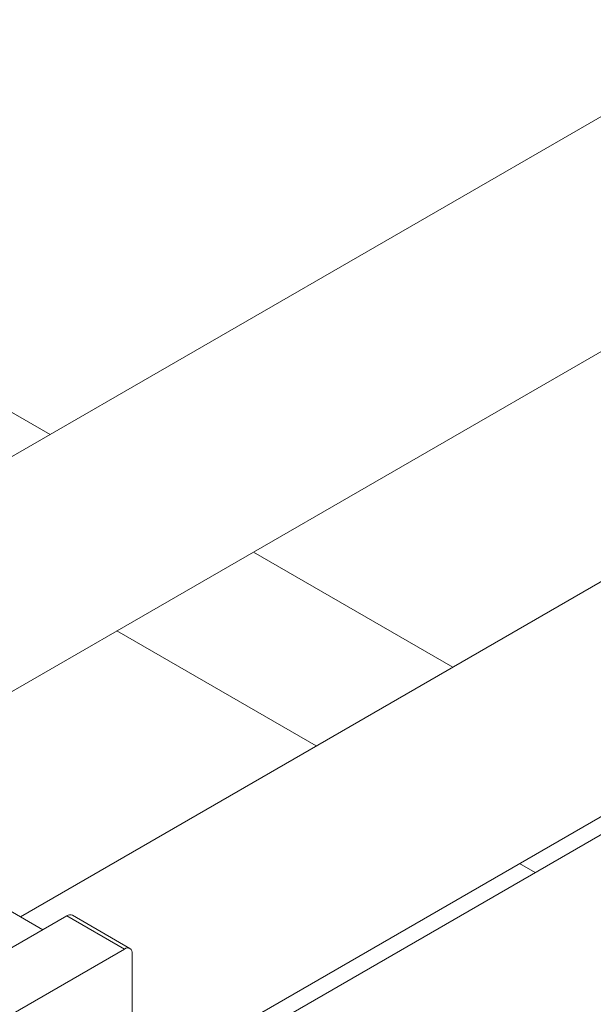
# Model space of a CAD drawing. Header units: millimetres. Extents: x 450 to 25135, y 150 to 17673.
# Tile 419 of 463: x 22076 to 22132, y 12560 to 12657. Entities that reach past the tile are written whole.
import ezdxf

# ---------------------------------------------------------------- set-up
doc = ezdxf.new("R2010")
doc.units = ezdxf.units.MM
doc.linetypes.add('SLD-Centrada-doble', pattern=[12.7, 6.35, -1.27, 1.27, -1.27, 1.27, -1.27])
doc.linetypes.add('SLD-Continua', pattern=[0])
doc.layers.add('COTAS', color=1, linetype='SLD-Continua')
doc.layers.add('OCULTA', color=8, linetype='SLD-Continua')

msp = doc.modelspace()

# ---------------------------------------------------------------- linework, layer by layer
at = {"color": 7, "linetype": 'SLD-Continua', "lineweight": 18, "ltscale": 30}
for p, q in [((23108.786, 13210.729), (22036.461, 12591.842)), ((22056.467, 12580.296), (23118.783, 13193.407)), ((23148.384, 13187.875), (22076.059, 12568.988)), ((22087.065, 12552.249), (23158.381, 13170.553)), ((23048.657, 13105.446), (22087.065, 12550.468))]:
    msp.add_line(p, q, dxfattribs=at)
at = {"layer": 'COTAS', "linetype": 'SLD-Continua', "lineweight": 18, "ltscale": 30}
for p, q in [((22078.27, 12567.712), (22063.169, 12576.428)), ((22080.63, 12569.074), (22060.973, 12557.729)), ((22086.837, 12565.864), (22081.18, 12569.129)), ((22086.287, 12565.809), (22066.63, 12554.464)), ((22087.065, 12509.992), (22087.065, 12565.36))]:
    msp.add_line(p, q, dxfattribs=at)
at = {"layer": 'COTAS', "linetype": 'SLD-Centrada-doble', "lineweight": 18, "ltscale": 30}
msp.add_line((22086.287, 12565.809), (22080.63, 12569.074), dxfattribs=at)
at = {"layer": 'COTAS', "linetype": 'SLD-Continua', "lineweight": 18, "ltscale": 900}
for centre, radius, start, end in [((22080.953, 12568.624), 0.553, 65.6927, 125.6091), ((22086.591, 12565.437), 0.48, 350.77973, 129.18503)]:
    msp.add_arc(centre, radius, start, end, dxfattribs=at)
at = {"layer": 'OCULTA', "linetype": 'SLD-Continua', "lineweight": 18, "ltscale": 30}
for p, q in [((22078.984, 12616.384), (22011.405, 12655.387)), ((22078.984, 12616.384), (22011.405, 12655.387)), ((22078.984, 12616.384), (22011.405, 12655.387)), ((22078.984, 12616.384), (22011.405, 12655.387)), ((22118.581, 12593.53), (22098.989, 12604.838)), ((22118.581, 12593.53), (22098.989, 12604.838)), ((22118.581, 12593.53), (22098.989, 12604.838)), ((22118.581, 12593.53), (22098.989, 12604.838)), ((22105.139, 12585.772), (22085.547, 12597.08)), ((22105.139, 12585.772), (22085.547, 12597.08)), ((22105.139, 12585.772), (22085.547, 12597.08)), ((22105.139, 12585.772), (22085.547, 12597.08)), ((22126.687, 12573.335), (22125.145, 12574.226)), ((22126.687, 12573.335), (22125.145, 12574.226)), ((22126.687, 12573.335), (22125.145, 12574.226)), ((22126.687, 12573.335), (22125.145, 12574.226))]:
    msp.add_line(p, q, dxfattribs=at)

doc.saveas('drawing.dxf')
